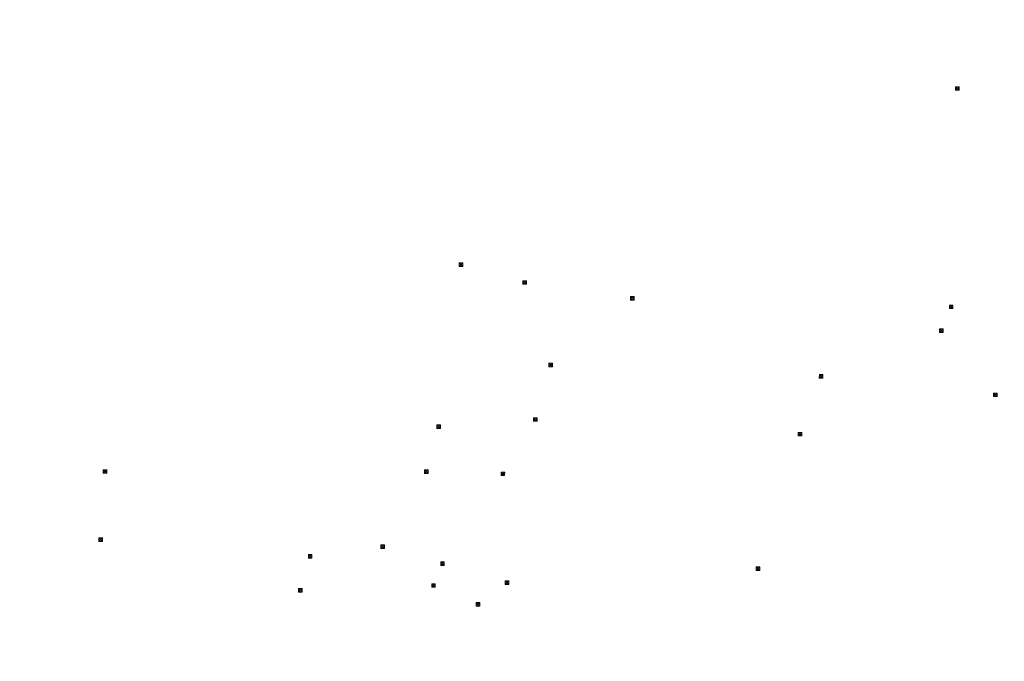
# Model space of a CAD drawing. Header units: inches. Extents: x 0 to 191500, y 0 to 342750.
# Tile 431 of 547: x 188557 to 188748, y 333113 to 333238. Entities that reach past the tile are written whole.
import ezdxf

# ---------------------------------------------------------------- set-up
doc = ezdxf.new("R2010")
doc.units = ezdxf.units.IN
doc.header["$MEASUREMENT"] = 0
doc.layers.add('ECW', color=150, linetype='Continuous', lineweight=20)
doc.layers.add('N-WE-RI-HWA_KOLK-S', color=150, linetype='Continuous', lineweight=20)
picture_1 = doc.add_image_def('image1.ecw', size_in_pixel=(220000, 285000))

msp = doc.modelspace()

# ---------------------------------------------------------------- linework, layer by layer
at = {"layer": 'N-WE-RI-HWA_KOLK-S'}
for p, q in [((188738.94552, 333224.88897), (188738.94403, 333224.19252)), ((188738.94403, 333224.19252), (188739.64197, 333224.88748)), ((188738.94552, 333224.88897), (188739.64048, 333224.19103)), ((188739.64197, 333224.88748), (188738.94552, 333224.88897)), ((188739.64048, 333224.19103), (188739.64197, 333224.88748)), ((188738.94403, 333224.19252), (188739.64048, 333224.19103)), ((188642.38552, 333190.65397), (188642.38403, 333189.95752)), ((188642.38403, 333189.95752), (188643.08197, 333190.65248)), ((188642.38552, 333190.65397), (188643.08048, 333189.95603)), ((188643.08197, 333190.65248), (188642.38552, 333190.65397)), ((188643.08048, 333189.95603), (188643.08197, 333190.65248)), ((188642.38403, 333189.95752), (188643.08048, 333189.95603)), ((188654.75752, 333187.15797), (188654.75603, 333186.46152)), ((188654.75603, 333186.46152), (188655.45397, 333187.15648)), ((188654.75752, 333187.15797), (188655.45248, 333186.46003)), ((188655.45397, 333187.15648), (188654.75752, 333187.15797)), ((188655.45248, 333186.46003), (188655.45397, 333187.15648)), ((188654.75603, 333186.46152), (188655.45248, 333186.46003)), ((188675.72352, 333184.06597), (188675.72203, 333183.36952)), ((188675.72203, 333183.36952), (188676.41997, 333184.06448)), ((188675.72203, 333183.36952), (188676.41848, 333183.36803)), ((188675.72352, 333184.06597), (188676.41848, 333183.36803)), ((188676.41997, 333184.06448), (188675.72352, 333184.06597)), ((188676.41848, 333183.36803), (188676.41997, 333184.06448)), ((188737.72552, 333182.42997), (188737.72403, 333181.73352)), ((188737.72403, 333181.73352), (188738.42197, 333182.42848)), ((188737.72403, 333181.73352), (188738.42048, 333181.73203)), ((188737.72552, 333182.42997), (188738.42048, 333181.73203)), ((188738.42197, 333182.42848), (188737.72552, 333182.42997)), ((188738.42048, 333181.73203), (188738.42197, 333182.42848)), ((188735.81552, 333177.80097), (188735.81403, 333177.10452)), ((188735.81403, 333177.10452), (188736.51197, 333177.79948)), ((188735.81403, 333177.10452), (188736.51048, 333177.10303)), ((188735.81552, 333177.80097), (188736.51048, 333177.10303)), ((188736.51197, 333177.79948), (188735.81552, 333177.80097)), ((188736.51048, 333177.10303), (188736.51197, 333177.79948)), ((188659.79452, 333171.12997), (188659.79303, 333170.43352)), ((188659.79303, 333170.43352), (188660.49097, 333171.12848)), ((188659.79303, 333170.43352), (188660.48948, 333170.43203)), ((188659.79452, 333171.12997), (188660.48948, 333170.43203)), ((188660.49097, 333171.12848), (188659.79452, 333171.12997)), ((188660.48948, 333170.43203), (188660.49097, 333171.12848)), ((188712.42952, 333168.92197), (188712.42803, 333168.22552)), ((188712.42803, 333168.22552), (188713.12597, 333168.92048)), ((188712.42803, 333168.22552), (188713.12448, 333168.22403)), ((188712.42952, 333168.92197), (188713.12448, 333168.22403)), ((188713.12597, 333168.92048), (188712.42952, 333168.92197)), ((188713.12448, 333168.22403), (188713.12597, 333168.92048)), ((188746.30952, 333165.32697), (188746.30803, 333164.63052)), ((188746.30803, 333164.63052), (188747.00597, 333165.32548)), ((188746.30803, 333164.63052), (188747.00448, 333164.62903)), ((188746.30952, 333165.32697), (188747.00448, 333164.62903)), ((188747.00597, 333165.32548), (188746.30952, 333165.32697)), ((188747.00448, 333164.62903), (188747.00597, 333165.32548)), ((188656.82852, 333160.53397), (188656.82703, 333159.83752)), ((188656.82703, 333159.83752), (188657.52497, 333160.53248)), ((188656.82703, 333159.83752), (188657.52348, 333159.83603)), ((188656.82852, 333160.53397), (188657.52348, 333159.83603)), ((188657.52497, 333160.53248), (188656.82852, 333160.53397)), ((188657.52348, 333159.83603), (188657.52497, 333160.53248)), ((188638.01652, 333159.13197), (188638.01503, 333158.43552)), ((188638.01503, 333158.43552), (188638.71297, 333159.13048)), ((188638.01503, 333158.43552), (188638.71148, 333158.43403)), ((188638.01652, 333159.13197), (188638.71148, 333158.43403)), ((188638.71297, 333159.13048), (188638.01652, 333159.13197)), ((188638.71148, 333158.43403), (188638.71297, 333159.13048)), ((188708.30152, 333157.67697), (188708.30003, 333156.98052)), ((188708.30003, 333156.98052), (188708.99797, 333157.67548)), ((188708.30003, 333156.98052), (188708.99648, 333156.97903)), ((188708.30152, 333157.67697), (188708.99648, 333156.97903)), ((188708.99797, 333157.67548), (188708.30152, 333157.67697)), ((188708.99648, 333156.97903), (188708.99797, 333157.67548)), ((188573.09552, 333150.41397), (188573.09403, 333149.71752)), ((188573.09403, 333149.71752), (188573.79197, 333150.41248)), ((188573.09552, 333150.41397), (188573.79048, 333149.71603)), ((188573.79197, 333150.41248), (188573.09552, 333150.41397)), ((188573.79048, 333149.71603), (188573.79197, 333150.41248)), ((188635.60452, 333150.39397), (188635.60303, 333149.69752)), ((188635.60303, 333149.69752), (188636.30097, 333150.39248)), ((188635.60452, 333150.39397), (188636.29948, 333149.69603)), ((188636.30097, 333150.39248), (188635.60452, 333150.39397)), ((188636.29948, 333149.69603), (188636.30097, 333150.39248)), ((188573.09403, 333149.71752), (188573.79048, 333149.71603)), ((188635.60303, 333149.69752), (188636.29948, 333149.69603)), ((188650.51752, 333149.96297), (188650.51603, 333149.26652)), ((188650.51603, 333149.26652), (188651.21397, 333149.96148)), ((188650.51603, 333149.26652), (188651.21248, 333149.26503)), ((188650.51752, 333149.96297), (188651.21248, 333149.26503)), ((188651.21397, 333149.96148), (188650.51752, 333149.96297)), ((188651.21248, 333149.26503), (188651.21397, 333149.96148)), ((188572.25052, 333137.17697), (188572.24903, 333136.48052)), ((188572.24903, 333136.48052), (188572.94697, 333137.17548)), ((188572.25052, 333137.17697), (188572.94548, 333136.47903)), ((188572.94697, 333137.17548), (188572.25052, 333137.17697)), ((188572.94548, 333136.47903), (188572.94697, 333137.17548)), ((188572.24903, 333136.48052), (188572.94548, 333136.47903)), ((188627.14652, 333135.81897), (188627.14503, 333135.12252)), ((188627.14503, 333135.12252), (188627.84297, 333135.81748)), ((188627.14503, 333135.12252), (188627.84148, 333135.12103)), ((188627.14652, 333135.81897), (188627.84148, 333135.12103)), ((188627.84297, 333135.81748), (188627.14652, 333135.81897)), ((188627.84148, 333135.12103), (188627.84297, 333135.81748)), ((188613.03052, 333133.90697), (188613.02903, 333133.21052)), ((188613.02903, 333133.21052), (188613.72697, 333133.90548)), ((188613.02903, 333133.21052), (188613.72548, 333133.20903)), ((188613.03052, 333133.90697), (188613.72548, 333133.20903)), ((188613.72697, 333133.90548), (188613.03052, 333133.90697)), ((188613.72548, 333133.20903), (188613.72697, 333133.90548)), ((188638.77752, 333132.51397), (188638.77603, 333131.81752)), ((188638.77603, 333131.81752), (188639.47397, 333132.51248)), ((188638.77603, 333131.81752), (188639.47248, 333131.81603)), ((188638.77752, 333132.51397), (188639.47248, 333131.81603)), ((188639.47397, 333132.51248), (188638.77752, 333132.51397)), ((188639.47248, 333131.81603), (188639.47397, 333132.51248)), ((188700.15352, 333131.51597), (188700.15203, 333130.81952)), ((188700.15203, 333130.81952), (188700.84997, 333131.51448)), ((188700.15352, 333131.51597), (188700.84848, 333130.81803)), ((188700.84997, 333131.51448), (188700.15352, 333131.51597)), ((188700.84848, 333130.81803), (188700.84997, 333131.51448)), ((188700.15203, 333130.81952), (188700.84848, 333130.81803)), ((188611.13152, 333127.30897), (188611.13003, 333126.61252)), ((188611.13003, 333126.61252), (188611.82797, 333127.30748)), ((188611.13152, 333127.30897), (188611.82648, 333126.61103)), ((188611.82797, 333127.30748), (188611.13152, 333127.30897)), ((188611.82648, 333126.61103), (188611.82797, 333127.30748)), ((188637.01952, 333128.24797), (188637.01803, 333127.55152)), ((188637.01803, 333127.55152), (188637.71597, 333128.24648)), ((188637.01803, 333127.55152), (188637.71448, 333127.55003)), ((188637.01952, 333128.24797), (188637.71448, 333127.55003)), ((188637.71597, 333128.24648), (188637.01952, 333128.24797)), ((188637.71448, 333127.55003), (188637.71597, 333128.24648)), ((188651.31252, 333128.82397), (188651.31103, 333128.12752)), ((188651.31103, 333128.12752), (188652.00897, 333128.82248)), ((188651.31103, 333128.12752), (188652.00748, 333128.12603)), ((188651.31252, 333128.82397), (188652.00748, 333128.12603)), ((188652.00897, 333128.82248), (188651.31252, 333128.82397)), ((188652.00748, 333128.12603), (188652.00897, 333128.82248)), ((188611.13003, 333126.61252), (188611.82648, 333126.61103)), ((188645.68752, 333124.57697), (188645.68603, 333123.88052)), ((188645.68603, 333123.88052), (188646.38397, 333124.57548)), ((188645.68603, 333123.88052), (188646.38248, 333123.87903)), ((188645.68752, 333124.57697), (188646.38248, 333123.87903)), ((188646.38397, 333124.57548), (188645.68752, 333124.57697)), ((188646.38248, 333123.87903), (188646.38397, 333124.57548))]:
    msp.add_line(p, q, dxfattribs=at)

# ---------------------------------------------------------------- pictures from other files: only their frames are drawn
at = {"layer": 'ECW'}
image = msp.add_image(picture_1, insert=(180500, 328500), size_in_units=(11000, 14250), dxfattribs=at)
image.dxf.flags = 7

doc.saveas('drawing.dxf')
